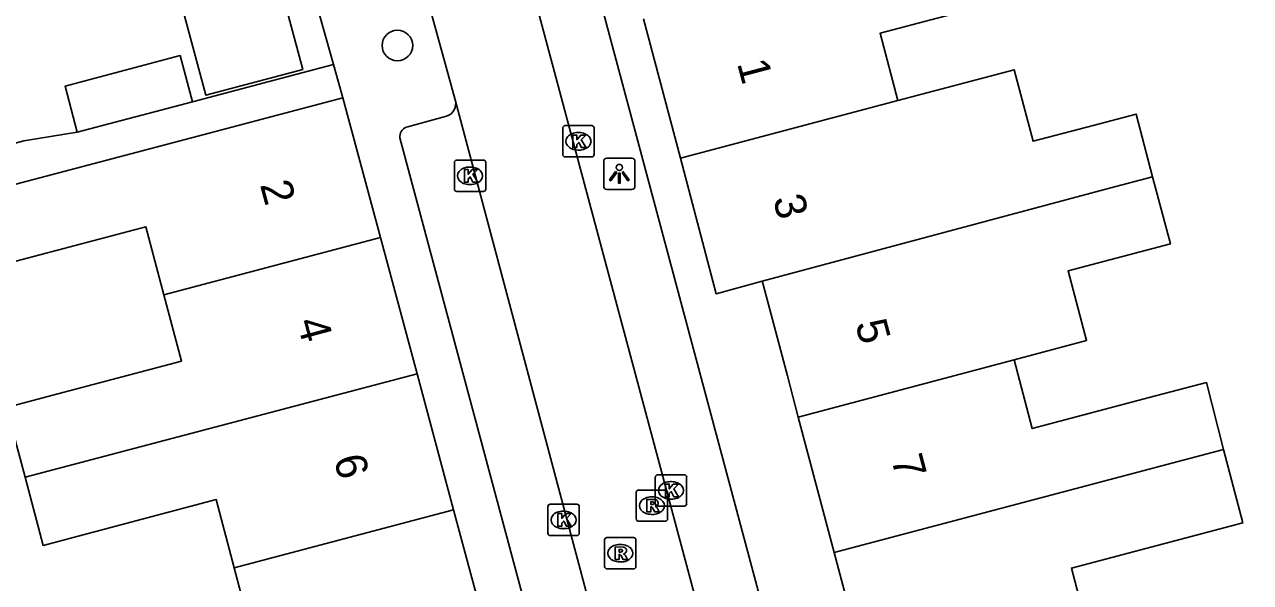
# Model space of a CAD drawing. Extents: x 162542 to 163144, y 380786 to 381511.
# Drawn here: x 162960.88 to 163000.04, y 381068.95 to 381086.77 of the extents above; entities that cross this region are included whole.
import ezdxf

# ---------------------------------------------------------------- set-up
doc = ezdxf.new("R2010")
doc.units = 0
for name, color, linetype in [('IMGEO_Boom', 7, 'Continuous'), ('IMGEO_Kolk', 7, 'Continuous'), ('IMGEO_Lichtpunt', 7, 'Continuous'), ('IMGEO_Muur', 7, 'Continuous'), ('IMGEO_Pand', 7, 'Continuous'), ('IMGEO_Pand_nummerreeks', 7, 'Continuous'), ('IMGEO_Rijbaan_lokaal_open', 7, 'Continuous'), ('IMGEO_Rioolput', 7, 'Continuous'), ('IMGEO_Voetpad_open', 7, 'Continuous')]:
    doc.layers.add(name, color=color, linetype=linetype)

msp = doc.modelspace()

# ---------------------------------------------------------------- linework, layer by layer
at = {"layer": 'IMGEO_Boom'}
msp.add_circle((162972.793, 381086.101), 0.489, dxfattribs=at)
at = {"layer": 'IMGEO_Kolk'}
for p, q in [((162978.076, 381082.615), (162978.076, 381083.467)), ((162978.151, 381083.541), (162979.003, 381083.541)), ((162979.077, 381083.467), (162979.077, 381082.615)), ((162978.564, 381083.321), (162978.589, 381083.321)), ((162978.587, 381082.761), (162978.562, 381082.761)), ((162974.613, 381081.514), (162974.613, 381082.366)), ((162974.688, 381082.44), (162975.54, 381082.44)), ((162975.614, 381082.366), (162975.614, 381081.514)), ((162979.003, 381082.541), (162978.151, 381082.541)), ((162975.101, 381082.22), (162975.126, 381082.22)), ((162975.124, 381081.66), (162975.099, 381081.66)), ((162975.54, 381081.44), (162974.688, 381081.44)), ((162981.032, 381071.466), (162981.032, 381072.318)), ((162981.107, 381072.392), (162981.959, 381072.392)), ((162981.52, 381072.172), (162981.545, 381072.172)), ((162982.033, 381072.318), (162982.033, 381071.466)), ((162977.601, 381070.524), (162977.601, 381071.376)), ((162977.676, 381071.45), (162978.528, 381071.45)), ((162978.602, 381071.376), (162978.602, 381070.524)), ((162981.959, 381071.392), (162981.107, 381071.392)), ((162981.543, 381071.612), (162981.518, 381071.612)), ((162978.089, 381071.23), (162978.114, 381071.23)), ((162978.112, 381070.67), (162978.087, 381070.67)), ((162978.528, 381070.45), (162977.676, 381070.45))]:
    msp.add_line(p, q, dxfattribs=at)
for points in [[(162978.076, 381082.615), (162978.076, 381083.467)], [(162978.151, 381083.541), (162979.003, 381083.541)], [(162979.077, 381083.467), (162979.077, 381082.615)], [(162978.397, 381083.241), (162978.52, 381083.241), (162978.52, 381083.09), (162978.65, 381083.241), (162978.814, 381083.241), (162978.668, 381083.09), (162978.821, 381082.841), (162978.669, 381082.841), (162978.584, 381083.005), (162978.52, 381082.938), (162978.52, 381082.841), (162978.397, 381082.841), (162978.397, 381083.241)], [(162974.613, 381081.514), (162974.613, 381082.366)], [(162974.688, 381082.44), (162975.54, 381082.44)], [(162975.614, 381082.366), (162975.614, 381081.514)], [(162979.003, 381082.541), (162978.151, 381082.541)], [(162974.934, 381082.14), (162975.057, 381082.14), (162975.057, 381081.989), (162975.187, 381082.14), (162975.351, 381082.14), (162975.205, 381081.989), (162975.358, 381081.74), (162975.206, 381081.74), (162975.121, 381081.904), (162975.057, 381081.837), (162975.057, 381081.74), (162974.934, 381081.74), (162974.934, 381082.14)], [(162975.54, 381081.44), (162974.688, 381081.44)], [(162981.032, 381071.466), (162981.032, 381072.318)], [(162981.107, 381072.392), (162981.959, 381072.392)], [(162981.353, 381072.092), (162981.476, 381072.092), (162981.476, 381071.941), (162981.606, 381072.092), (162981.77, 381072.092), (162981.624, 381071.941), (162981.777, 381071.692), (162981.625, 381071.692), (162981.54, 381071.856), (162981.476, 381071.789), (162981.476, 381071.692), (162981.353, 381071.692), (162981.353, 381072.092)], [(162982.033, 381072.318), (162982.033, 381071.466)], [(162977.601, 381070.524), (162977.601, 381071.376)], [(162977.676, 381071.45), (162978.528, 381071.45)], [(162978.602, 381071.376), (162978.602, 381070.524)], [(162981.959, 381071.392), (162981.107, 381071.392)], [(162977.922, 381071.15), (162978.045, 381071.15), (162978.045, 381070.999), (162978.175, 381071.15), (162978.339, 381071.15), (162978.193, 381070.999), (162978.346, 381070.75), (162978.194, 381070.75), (162978.109, 381070.914), (162978.045, 381070.847), (162978.045, 381070.75), (162977.922, 381070.75), (162977.922, 381071.15)], [(162978.528, 381070.45), (162977.676, 381070.45)]]:
    msp.add_lwpolyline(points, dxfattribs=at)
for centre, start, end in [((162978.153, 381083.465), 91.552, 178.448), ((162978.153, 381083.465), 91.552, 178.448), ((162979.001, 381083.465), 1.552, 88.448), ((162979.001, 381083.465), 1.552, 88.448), ((162974.69, 381082.364), 91.552, 178.448), ((162974.69, 381082.364), 91.552, 178.448), ((162975.538, 381082.364), 1.552, 88.448), ((162975.538, 381082.364), 1.552, 88.448), ((162978.153, 381082.617), 181.552, 268.448), ((162978.153, 381082.617), 181.552, 268.448), ((162979.001, 381082.617), 271.552, 358.448), ((162979.001, 381082.617), 271.552, 358.448), ((162974.69, 381081.516), 181.552, 268.448), ((162974.69, 381081.516), 181.552, 268.448), ((162975.538, 381081.516), 271.552, 358.448), ((162975.538, 381081.516), 271.552, 358.448), ((162981.109, 381072.316), 91.552, 178.448), ((162981.109, 381072.316), 91.552, 178.448), ((162981.957, 381072.316), 1.552, 88.448), ((162981.957, 381072.316), 1.552, 88.448), ((162977.678, 381071.374), 91.552, 178.448), ((162977.678, 381071.374), 91.552, 178.448), ((162978.526, 381071.374), 1.552, 88.448), ((162978.526, 381071.374), 1.552, 88.448), ((162981.109, 381071.468), 181.552, 268.448), ((162981.109, 381071.468), 181.552, 268.448), ((162981.957, 381071.468), 271.552, 358.448), ((162981.957, 381071.468), 271.552, 358.448), ((162977.678, 381070.526), 181.552, 268.448), ((162977.678, 381070.526), 181.552, 268.448), ((162978.526, 381070.526), 271.552, 358.448), ((162978.526, 381070.526), 271.552, 358.448)]:
    msp.add_arc(centre, 0.0765, start, end, dxfattribs=at)
for centre, major_axis, ratio, start_param, end_param in [((162978.563, 381083.041), (-0.387, 0.002), 0.722429, 4.712389, 7.853982), ((162978.588, 381083.041), (-0.39, 0.002), 0.717154, 1.570796, 4.712389), ((162975.1, 381081.94), (-0.387, 0.002), 0.722429, 4.712389, 7.853982), ((162975.125, 381081.94), (-0.39, 0.002), 0.717154, 1.570796, 4.712389), ((162981.519, 381071.892), (-0.387, 0.002), 0.722429, 4.712389, 7.853982), ((162981.544, 381071.892), (-0.39, 0.002), 0.717154, 1.570796, 4.712389), ((162978.088, 381070.95), (-0.387, 0.002), 0.722429, 4.712389, 7.853982), ((162978.113, 381070.95), (-0.39, 0.002), 0.717154, 1.570796, 4.712389)]:
    msp.add_ellipse(centre, major_axis=major_axis, ratio=ratio, start_param=start_param, end_param=end_param, dxfattribs=at)
at = {"layer": 'IMGEO_Lichtpunt'}
for p, q in [((162979.385, 381082.408), (162979.385, 381081.601)), ((162979.385, 381082.408), (162979.385, 381081.601)), ((162980.287, 381082.503), (162979.479, 381082.503)), ((162980.287, 381082.503), (162979.479, 381082.503)), ((162980.381, 381081.601), (162980.381, 381082.408)), ((162980.381, 381081.601), (162980.381, 381082.408)), ((162979.479, 381081.507), (162980.287, 381081.507)), ((162979.479, 381081.507), (162980.287, 381081.507))]:
    msp.add_line(p, q, dxfattribs=at)
for points in [[(162979.759, 381082.072), (162979.798, 381082.044), (162979.61, 381081.782), (162979.572, 381081.809), (162979.759, 381082.072)], [(162979.861, 381082.024), (162979.908, 381082.024), (162979.908, 381081.702), (162979.861, 381081.702), (162979.861, 381082.024)], [(162979.971, 381082.044), (162980.009, 381082.071), (162980.196, 381081.809), (162980.157, 381081.781), (162979.971, 381082.044)]]:
    msp.add_lwpolyline(points, dxfattribs=at)
msp.add_circle((162979.884, 381082.206), 0.0994, dxfattribs=at)
for centre, start, end in [((162979.479, 381082.408), 90, 180), ((162979.479, 381082.408), 90, 180), ((162980.287, 381082.408), 0, 90), ((162980.287, 381082.408), 0, 90), ((162979.479, 381081.601), 180, 270), ((162979.479, 381081.601), 180, 270), ((162980.287, 381081.601), 270, 0), ((162980.287, 381081.601), 270, 360)]:
    msp.add_arc(centre, 0.0946, start, end, dxfattribs=at)
at = {"layer": 'IMGEO_Muur'}
msp.add_lwpolyline([(162968.842, 381092.269), (162970.752, 381085.495)], dxfattribs=at)
at = {"layer": 'IMGEO_Pand'}
for points in [[(162993.238, 381090.278), (162993.844, 381087.979), (162991.901, 381087.466), (162988.211, 381086.491), (162988.779, 381084.344)], [(162965.846, 381087.611), (162968.942, 381088.436), (162969.768, 381085.34), (162966.672, 381084.514), (162965.846, 381087.611)], [(162981.833, 381082.505), (162980.657, 381086.952)], [(162962.567, 381083.332), (162962.18, 381084.798), (162965.856, 381085.778), (162966.249, 381084.305)], [(162988.779, 381084.344), (162992.497, 381085.326), (162993.101, 381083.041), (162995.014, 381083.547), (162996.389, 381083.91), (162996.918, 381081.91)], [(162958.559, 381081.13), (162960.198, 381081.563), (162966.218, 381083.153), (162971.052, 381084.43)], [(162966.249, 381084.305), (162962.567, 381083.332)], [(162971.052, 381084.43), (162972.251, 381079.967)], [(162988.779, 381084.344), (162981.833, 381082.505)], [(162981.833, 381082.505), (162982.978, 381078.175), (162984.449, 381078.57)], [(162996.918, 381081.91), (162995.542, 381081.546), (162984.449, 381078.57)], [(162992.491, 381076.063), (162994.806, 381076.675), (162994.218, 381078.9), (162997.485, 381079.764), (162996.918, 381081.91)], [(162965.332, 381078.14), (162964.758, 381080.313), (162960.804, 381079.269), (162959.168, 381078.837), (162958.559, 381081.13)], [(162972.251, 381079.967), (162965.332, 381078.14)], [(162972.251, 381079.967), (162973.42, 381075.619)], [(162984.449, 381078.57), (162984.477, 381078.465), (162985.249, 381075.554), (162985.599, 381074.236)], [(162960.899, 381072.316), (162960.308, 381074.542), (162961.952, 381074.976), (162965.892, 381076.017), (162965.332, 381078.14)], [(162985.599, 381074.236), (162992.491, 381076.063)], [(162992.491, 381076.063), (162993.072, 381073.867), (162996.808, 381074.855), (162998.633, 381075.337), (162999.186, 381073.201)], [(162973.42, 381075.619), (162960.899, 381072.316)], [(162973.42, 381075.619), (162974.588, 381071.271)], [(162986.748, 381069.908), (162985.599, 381074.236)], [(162999.186, 381073.201), (162986.748, 381069.908)], [(162999.186, 381073.201), (162999.795, 381070.855), (162997.991, 381070.378), (162994.323, 381069.409), (162994.849, 381067.419)], [(162967.581, 381069.421), (162967.006, 381071.597), (162963.116, 381070.57), (162961.477, 381070.137), (162960.899, 381072.316)], [(162967.581, 381069.421), (162974.588, 381071.271)], [(162974.588, 381071.271), (162975.757, 381066.923)], [(162987.897, 381065.579), (162986.748, 381069.908)], [(162963.21, 381063.612), (162962.634, 381065.78), (162964.222, 381066.2), (162968.157, 381067.24), (162967.581, 381069.421)]]:
    msp.add_lwpolyline(points, dxfattribs=at)
at = {"layer": 'IMGEO_Rijbaan_lokaal_open'}
for points in [[(162977.093, 381087.926), (162983.381, 381064.467), (162989.209, 381042.691)], [(162974.643, 381084.361), (162973.826, 381087.305)], [(162986, 381041.79), (162982.725, 381054.03), (162974.643, 381084.361)]]:
    msp.add_lwpolyline(points, dxfattribs=at)
at = {"layer": 'IMGEO_Rioolput'}
for p, q in [((162980.423, 381070.979), (162980.423, 381071.831)), ((162980.498, 381071.905), (162981.35, 381071.905)), ((162980.911, 381071.685), (162980.936, 381071.685)), ((162981.424, 381071.831), (162981.424, 381070.979)), ((162981.35, 381070.905), (162980.498, 381070.905)), ((162980.934, 381071.125), (162980.909, 381071.125)), ((162979.413, 381069.46), (162979.413, 381070.312)), ((162979.488, 381070.386), (162980.34, 381070.386)), ((162979.901, 381070.166), (162979.926, 381070.166)), ((162980.414, 381070.312), (162980.414, 381069.46)), ((162980.34, 381069.386), (162979.488, 381069.386)), ((162979.924, 381069.606), (162979.899, 381069.606))]:
    msp.add_line(p, q, dxfattribs=at)
for points in [[(162980.423, 381070.979), (162980.423, 381071.831)], [(162980.498, 381071.905), (162981.35, 381071.905)], [(162981.424, 381071.831), (162981.424, 381070.979)], [(162981.012, 381071.603), (162980.76, 381071.605), (162980.76, 381071.205)], [(162980.76, 381071.205), (162980.884, 381071.205), (162980.884, 381071.367), (162980.895, 381071.367)], [(162980.938, 381071.524), (162980.884, 381071.524), (162980.884, 381071.443)], [(162980.884, 381071.443), (162980.936, 381071.443)], [(162980.942, 381071.338), (162981.013, 381071.205), (162981.153, 381071.205), (162981.088, 381071.331)], [(162981.35, 381070.905), (162980.498, 381070.905)], [(162979.413, 381069.46), (162979.413, 381070.312)], [(162979.488, 381070.386), (162980.34, 381070.386)], [(162980.414, 381070.312), (162980.414, 381069.46)], [(162980.002, 381070.084), (162979.75, 381070.086), (162979.75, 381069.686)], [(162979.75, 381069.686), (162979.874, 381069.686), (162979.874, 381069.848), (162979.885, 381069.848)], [(162979.928, 381070.005), (162979.874, 381070.005), (162979.874, 381069.924)], [(162979.874, 381069.924), (162979.926, 381069.924)], [(162979.932, 381069.819), (162980.003, 381069.686), (162980.143, 381069.686), (162980.078, 381069.812)], [(162980.34, 381069.386), (162979.488, 381069.386)]]:
    msp.add_lwpolyline(points, dxfattribs=at)
for centre, radius, start, end in [((162980.5, 381071.829), 0.0765, 91.552, 178.448), ((162980.5, 381071.829), 0.0765, 91.552, 178.448), ((162981.348, 381071.829), 0.0765, 1.552, 88.448), ((162981.348, 381071.829), 0.0765, 1.552, 88.448), ((162980.894, 381071.314), 0.0533, 26.0293, 88.6989), ((162980.92, 381071.632), 0.19, 274.7715, 282.9687), ((162980.944, 381071.428), 0.0964, 77.0061, 93.1865), ((162980.958, 381071.485), 0.0378, 276.6634, 79.6772), ((162981.011, 381071.493), 0.109, 350.3612, 89.416), ((162981.009, 381071.493), 0.112, 277.5842, 350.9817), ((162980.993, 381071.278), 0.108, 29.5134, 73.7905), ((162980.5, 381070.981), 0.0765, 181.552, 268.448), ((162980.5, 381070.981), 0.0765, 181.552, 268.448), ((162981.348, 381070.981), 0.0765, 271.552, 358.448), ((162981.348, 381070.981), 0.0765, 271.552, 358.448), ((162979.49, 381070.31), 0.0765, 91.552, 178.448), ((162979.49, 381070.31), 0.0765, 91.552, 178.448), ((162980.338, 381070.31), 0.0765, 1.552, 88.448), ((162980.338, 381070.31), 0.0765, 1.552, 88.448), ((162979.884, 381069.795), 0.0533, 26.0293, 88.6989), ((162979.91, 381070.113), 0.19, 274.7715, 282.9687), ((162979.934, 381069.909), 0.0964, 77.0061, 93.1865), ((162979.948, 381069.966), 0.0378, 276.6634, 79.6772), ((162980.001, 381069.974), 0.109, 350.3612, 89.416), ((162979.999, 381069.974), 0.112, 277.5842, 350.9817), ((162979.983, 381069.759), 0.108, 29.5134, 73.7905), ((162979.49, 381069.462), 0.0765, 181.552, 268.448), ((162979.49, 381069.462), 0.0765, 181.552, 268.448), ((162980.338, 381069.462), 0.0765, 271.552, 358.448), ((162980.338, 381069.462), 0.0765, 271.552, 358.448)]:
    msp.add_arc(centre, radius, start, end, dxfattribs=at)
for centre, major_axis, ratio, start_param, end_param in [((162980.91, 381071.405), (-0.387, 0.002), 0.722429, 4.712389, 7.853982), ((162980.935, 381071.405), (-0.39, 0.002), 0.717154, 1.570796, 4.712389), ((162979.9, 381069.886), (-0.387, 0.002), 0.722429, 4.712389, 7.853982), ((162979.925, 381069.886), (-0.39, 0.002), 0.717154, 1.570796, 4.712389)]:
    msp.add_ellipse(centre, major_axis=major_axis, ratio=ratio, start_param=start_param, end_param=end_param, dxfattribs=at)
at = {"layer": 'IMGEO_Voetpad_open'}
for points in [[(162970.752, 381085.495), (162968.842, 381092.269)], [(162979.22, 381087.75), (162985.284, 381065.06), (162993.168, 381035.439), (163001.717, 381003.588), (163008.155, 380979.475), (163012.239, 380964.181)], [(162966.249, 381084.305), (162969.576, 381085.184), (162970.752, 381085.495)], [(162971.052, 381084.43), (162970.752, 381085.495)], [(162973.079, 381083.494), (162974.367, 381083.841)], [(162957.285, 381082.08), (162960.856, 381083.06), (162962.567, 381083.332)], [(163005.41, 380961.654), (163004.521, 380964.81), (162998.083, 380989.169), (162991.609, 381013.169), (162980.797, 381053.613), (162972.874, 381083.15)]]:
    msp.add_lwpolyline(points, dxfattribs=at)
for centre, radius, start, end in [((162974.216, 381084.254), 0.44, 290.0226, 14.0614), ((162973.201, 381083.188), 0.33, 111.7915, 186.6245)]:
    msp.add_arc(centre, radius, start, end, dxfattribs=at)

# ---------------------------------------------------------------- texts
at = {"layer": 'IMGEO_Pand_nummerreeks'}
for s, rotation, p in [('1', 284.8096, (162983.639, 381085.533)), ('2', 285.0423, (162968.4, 381081.658)), ('3', 284.8107, (162984.783, 381081.205)), ('4', 285.0423, (162969.577, 381077.28)), ('5', 284.8451, (162987.414, 381077.219)), ('6', 285.0423, (162970.753, 381072.903)), ('7', 284.8434, (162988.559, 381072.902))]:
    msp.add_text(s, height=1, rotation=rotation, dxfattribs=at).set_placement(p)

doc.saveas('drawing.dxf')
